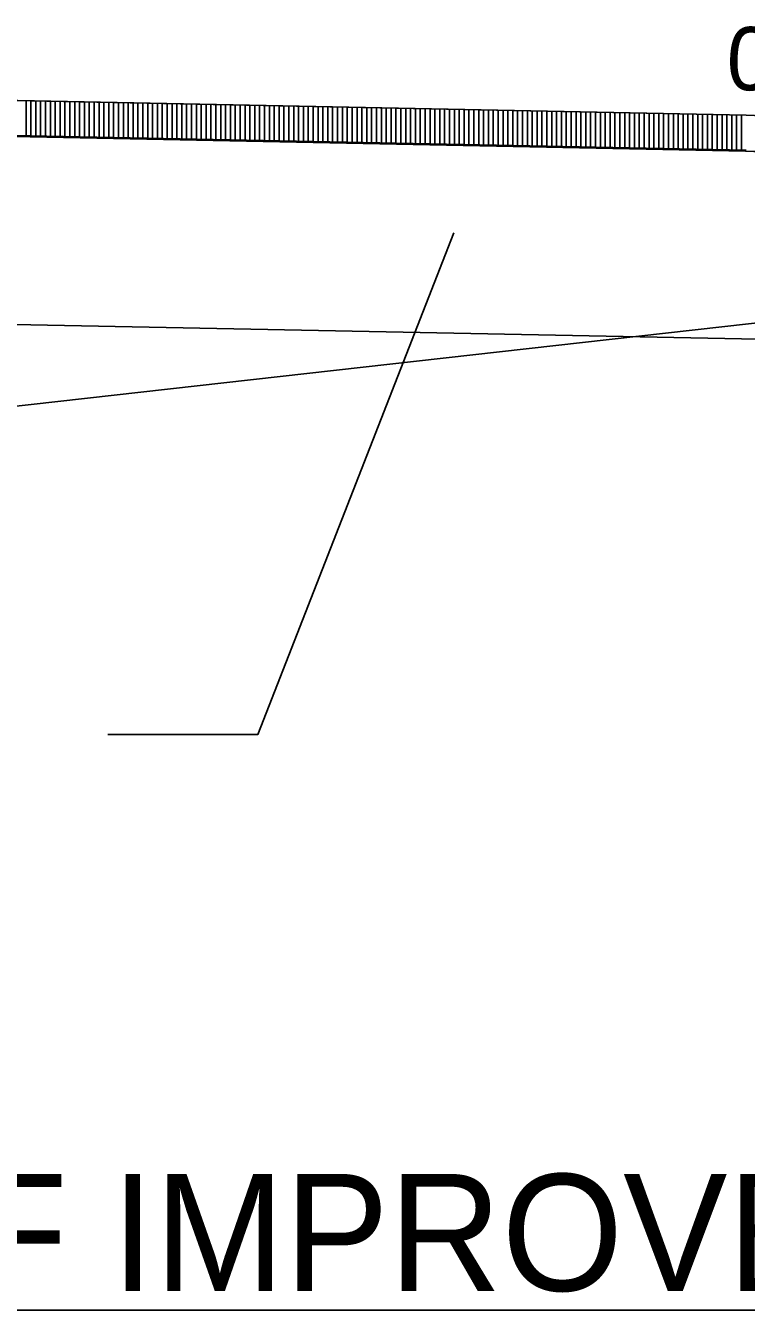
# Model space of a CAD drawing. Extents: x 1373719 to 1374161, y 379835 to 380167.
# Drawn here: x 1373974.45 to 1373981.86, y 379964.01 to 379977.21 of the extents above; entities that cross this region are included whole.
import ezdxf

# ---------------------------------------------------------------- set-up
doc = ezdxf.new("R2010")
doc.units = 0
for name, color, linetype in [('ACHM Surface', 7, 'Continuous'), ('Agg Base Course Text', 7, 'Continuous'), ('GREEN_TXT', 7, 'Continuous'), ('Pavement Layers', 7, 'Continuous'), ('SIGNATURE', 7, 'Continuous'), ('T_Drafting', 7, 'Continuous')]:
    doc.layers.add(name, color=color, linetype=linetype)

msp = doc.modelspace()

# ---------------------------------------------------------------- linework, layer by layer
for p, q in [((1373965.355, 379976.619), (1373981.855, 379976.289)), ((1373965.355, 379974.318), (1373992.005, 379973.785))]:
    msp.add_line(p, q)
at = {"layer": 'ACHM Surface'}
for p, q in [((1373974.456, 379976.067), (1373974.456, 379976.437)), ((1373974.506, 379976.066), (1373974.506, 379976.436)), ((1373974.556, 379976.065), (1373974.556, 379976.435)), ((1373974.606, 379976.064), (1373974.606, 379976.434)), ((1373974.656, 379976.063), (1373974.656, 379976.433)), ((1373974.706, 379976.062), (1373974.706, 379976.432)), ((1373974.756, 379976.061), (1373974.756, 379976.431)), ((1373974.806, 379976.06), (1373974.806, 379976.43)), ((1373974.856, 379976.059), (1373974.856, 379976.429)), ((1373974.906, 379976.058), (1373974.906, 379976.428)), ((1373974.956, 379976.057), (1373974.956, 379976.427)), ((1373975.006, 379976.056), (1373975.006, 379976.426)), ((1373975.056, 379976.055), (1373975.056, 379976.425)), ((1373975.106, 379976.054), (1373975.106, 379976.424)), ((1373975.156, 379976.053), (1373975.156, 379976.423)), ((1373975.206, 379976.052), (1373975.206, 379976.422)), ((1373975.256, 379976.051), (1373975.256, 379976.421)), ((1373975.306, 379976.05), (1373975.306, 379976.42)), ((1373975.356, 379976.049), (1373975.356, 379976.419)), ((1373975.406, 379976.048), (1373975.406, 379976.418)), ((1373975.456, 379976.047), (1373975.456, 379976.417)), ((1373975.506, 379976.046), (1373975.506, 379976.416)), ((1373975.556, 379976.045), (1373975.556, 379976.415)), ((1373975.606, 379976.044), (1373975.606, 379976.414)), ((1373975.656, 379976.043), (1373975.656, 379976.413)), ((1373975.706, 379976.042), (1373975.706, 379976.412)), ((1373975.756, 379976.041), (1373975.756, 379976.411)), ((1373975.806, 379976.04), (1373975.806, 379976.41)), ((1373975.856, 379976.039), (1373975.856, 379976.409)), ((1373975.906, 379976.038), (1373975.906, 379976.408)), ((1373975.956, 379976.037), (1373975.956, 379976.407)), ((1373976.006, 379976.036), (1373976.006, 379976.406)), ((1373976.056, 379976.035), (1373976.056, 379976.405)), ((1373976.106, 379976.034), (1373976.106, 379976.404)), ((1373976.156, 379976.033), (1373976.156, 379976.403)), ((1373976.206, 379976.032), (1373976.206, 379976.402)), ((1373976.256, 379976.031), (1373976.256, 379976.401)), ((1373976.306, 379976.03), (1373976.306, 379976.4)), ((1373976.356, 379976.029), (1373976.356, 379976.399)), ((1373976.406, 379976.028), (1373976.406, 379976.398)), ((1373976.456, 379976.027), (1373976.456, 379976.397)), ((1373976.506, 379976.026), (1373976.506, 379976.396)), ((1373976.556, 379976.025), (1373976.556, 379976.395)), ((1373976.606, 379976.024), (1373976.606, 379976.394)), ((1373976.656, 379976.023), (1373976.656, 379976.393)), ((1373976.706, 379976.022), (1373976.706, 379976.392)), ((1373976.756, 379976.021), (1373976.756, 379976.391)), ((1373976.806, 379976.02), (1373976.806, 379976.39)), ((1373976.856, 379976.019), (1373976.856, 379976.389)), ((1373976.906, 379976.018), (1373976.906, 379976.388)), ((1373976.956, 379976.017), (1373976.956, 379976.387)), ((1373977.006, 379976.016), (1373977.006, 379976.386)), ((1373977.056, 379976.015), (1373977.056, 379976.385)), ((1373977.106, 379976.014), (1373977.106, 379976.384)), ((1373977.156, 379976.013), (1373977.156, 379976.383)), ((1373977.206, 379976.012), (1373977.206, 379976.382)), ((1373977.256, 379976.011), (1373977.256, 379976.381)), ((1373977.306, 379976.01), (1373977.306, 379976.38)), ((1373977.356, 379976.009), (1373977.356, 379976.379)), ((1373977.406, 379976.008), (1373977.406, 379976.378)), ((1373977.456, 379976.007), (1373977.456, 379976.377)), ((1373977.506, 379976.006), (1373977.506, 379976.376)), ((1373977.556, 379976.005), (1373977.556, 379976.375)), ((1373977.606, 379976.004), (1373977.606, 379976.374)), ((1373977.656, 379976.003), (1373977.656, 379976.373)), ((1373977.706, 379976.002), (1373977.706, 379976.372)), ((1373977.756, 379976.001), (1373977.756, 379976.371)), ((1373977.806, 379976), (1373977.806, 379976.37)), ((1373977.856, 379975.999), (1373977.856, 379976.369)), ((1373977.906, 379975.998), (1373977.906, 379976.368)), ((1373977.956, 379975.997), (1373977.956, 379976.367)), ((1373978.006, 379975.996), (1373978.006, 379976.366)), ((1373978.056, 379975.995), (1373978.056, 379976.365)), ((1373978.106, 379975.994), (1373978.106, 379976.364)), ((1373978.156, 379975.993), (1373978.156, 379976.363)), ((1373978.206, 379975.992), (1373978.206, 379976.362)), ((1373978.256, 379975.991), (1373978.256, 379976.361)), ((1373978.306, 379975.99), (1373978.306, 379976.36)), ((1373978.356, 379975.989), (1373978.356, 379976.359)), ((1373978.406, 379975.988), (1373978.406, 379976.358)), ((1373978.456, 379975.987), (1373978.456, 379976.357)), ((1373978.506, 379975.986), (1373978.506, 379976.356)), ((1373978.556, 379975.985), (1373978.556, 379976.355)), ((1373978.606, 379975.984), (1373978.606, 379976.354)), ((1373978.656, 379975.983), (1373978.656, 379976.353)), ((1373978.706, 379975.982), (1373978.706, 379976.352)), ((1373978.756, 379975.981), (1373978.756, 379976.351)), ((1373978.806, 379975.98), (1373978.806, 379976.35)), ((1373978.856, 379975.979), (1373978.856, 379976.349)), ((1373978.906, 379975.978), (1373978.906, 379976.348)), ((1373978.956, 379975.977), (1373978.956, 379976.347)), ((1373979.006, 379975.976), (1373979.006, 379976.346)), ((1373979.056, 379975.975), (1373979.056, 379976.345)), ((1373979.106, 379975.974), (1373979.106, 379976.344)), ((1373979.156, 379975.973), (1373979.156, 379976.343)), ((1373979.206, 379975.972), (1373979.206, 379976.342)), ((1373979.256, 379975.971), (1373979.256, 379976.341)), ((1373979.306, 379975.97), (1373979.306, 379976.34)), ((1373979.356, 379975.969), (1373979.356, 379976.339)), ((1373979.406, 379975.968), (1373979.406, 379976.338)), ((1373979.456, 379975.967), (1373979.456, 379976.337)), ((1373979.506, 379975.966), (1373979.506, 379976.336)), ((1373979.556, 379975.965), (1373979.556, 379976.335)), ((1373979.606, 379975.964), (1373979.606, 379976.334)), ((1373979.656, 379975.963), (1373979.656, 379976.333)), ((1373979.706, 379975.962), (1373979.706, 379976.332)), ((1373979.756, 379975.961), (1373979.756, 379976.331)), ((1373979.806, 379975.96), (1373979.806, 379976.33)), ((1373979.856, 379975.959), (1373979.856, 379976.329)), ((1373979.906, 379975.958), (1373979.906, 379976.328)), ((1373979.956, 379975.957), (1373979.956, 379976.327)), ((1373980.006, 379975.956), (1373980.006, 379976.326)), ((1373980.056, 379975.955), (1373980.056, 379976.325)), ((1373980.106, 379975.954), (1373980.106, 379976.324)), ((1373980.156, 379975.953), (1373980.156, 379976.323)), ((1373980.206, 379975.952), (1373980.206, 379976.322)), ((1373980.256, 379975.951), (1373980.256, 379976.321)), ((1373980.306, 379975.95), (1373980.306, 379976.32)), ((1373980.356, 379975.949), (1373980.356, 379976.319)), ((1373980.406, 379975.948), (1373980.406, 379976.318)), ((1373980.456, 379975.947), (1373980.456, 379976.317)), ((1373980.506, 379975.946), (1373980.506, 379976.316)), ((1373980.556, 379975.945), (1373980.556, 379976.315)), ((1373980.606, 379975.944), (1373980.606, 379976.314)), ((1373980.656, 379975.943), (1373980.656, 379976.313)), ((1373980.706, 379975.942), (1373980.706, 379976.312)), ((1373980.756, 379975.941), (1373980.756, 379976.311)), ((1373980.806, 379975.94), (1373980.806, 379976.31)), ((1373980.856, 379975.939), (1373980.856, 379976.309)), ((1373980.906, 379975.938), (1373980.906, 379976.308)), ((1373980.956, 379975.937), (1373980.956, 379976.307)), ((1373981.006, 379975.936), (1373981.006, 379976.306)), ((1373981.056, 379975.935), (1373981.056, 379976.305)), ((1373981.106, 379975.934), (1373981.106, 379976.304)), ((1373981.156, 379975.933), (1373981.156, 379976.303)), ((1373981.206, 379975.932), (1373981.206, 379976.302)), ((1373981.256, 379975.931), (1373981.256, 379976.301)), ((1373981.306, 379975.93), (1373981.306, 379976.3)), ((1373981.356, 379975.929), (1373981.356, 379976.299)), ((1373981.406, 379975.928), (1373981.406, 379976.298)), ((1373981.456, 379975.927), (1373981.456, 379976.297)), ((1373981.506, 379975.926), (1373981.506, 379976.296)), ((1373981.556, 379975.925), (1373981.556, 379976.295)), ((1373981.606, 379975.924), (1373981.606, 379976.294)), ((1373981.656, 379975.923), (1373981.656, 379976.293)), ((1373981.706, 379975.922), (1373981.706, 379976.292)), ((1373981.756, 379975.921), (1373981.756, 379976.291)), ((1373981.806, 379975.92), (1373981.806, 379976.29))]:
    msp.add_line(p, q, dxfattribs=at)
at = {"layer": 'Agg Base Course Text'}
msp.add_lwpolyline([(1373975.296, 379969.927), (1373976.838, 379969.927), (1373978.852, 379975.078)], dxfattribs=at)
at = {"layer": 'GREEN_TXT'}
msp.add_line((1373941.741, 379964.012), (1373990.285, 379964.012), dxfattribs=at)
at = {"layer": 'Pavement Layers'}
for p, q in [((1373965.355, 379976.249), (1373981.852, 379975.919)), ((1373981.847, 379975.919), (1373984.855, 379975.798))]:
    msp.add_line(p, q, dxfattribs=at)
at = {"layer": 'SIGNATURE'}
msp.add_line((1373965.355, 379976.258), (1373981.852, 379975.928), dxfattribs=at)
msp.add_lwpolyline([(1373945.855, 379975.798), (1373946.24, 379976.184), (1373948.855, 379976.289), (1373965.355, 379976.619), (1373981.855, 379976.289), (1373984.469, 379976.184), (1373984.855, 379975.798), (1373981.847, 379975.919), (1373965.355, 379976.249), (1373948.862, 379975.919)], close=True, dxfattribs=at)
at = {"layer": 'T_Drafting'}
msp.add_lwpolyline([(1373907.347, 379968.924), (1373923.894, 379968.848), (1373942.81, 379971.015), (1373964.304, 379972.17), (1373992.078, 379975.291), (1374006.816, 379975.489), (1374019.984, 379975.489)], dxfattribs=at)

# ---------------------------------------------------------------- texts
at = {"layer": 'GREEN_TXT'}
msp.add_text("0.04'/'", height=0.65, rotation=357.7094, dxfattribs=at).set_placement((1373981.642, 379976.553))
msp.add_text('HWY. 115 DETOUR TYPICAL SECTIONS OF IMPROVEMENT', height=1.2, dxfattribs=at).set_placement((1373941.894, 379964.212))

doc.saveas('drawing.dxf')
